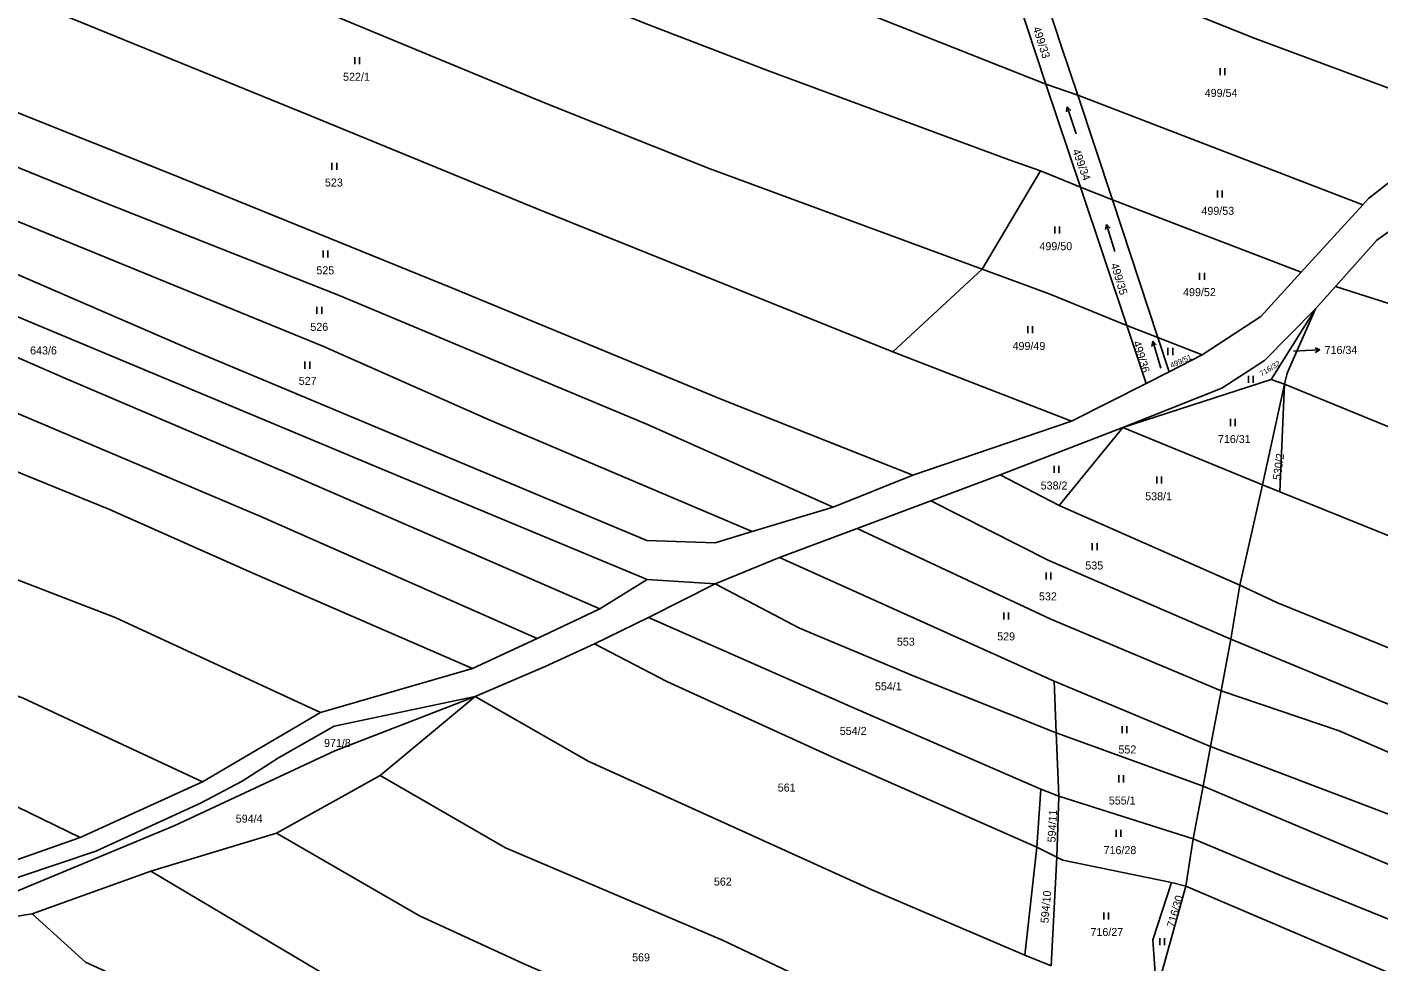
# Model space of a CAD drawing. Extents: x -7483133 to -743907, y -11317770 to -1129777.
# Drawn here: x -748539 to -748251.7, y -1130964 to -1130765.3 of the extents above; entities that cross this region are included whole.
import ezdxf

# ---------------------------------------------------------------- set-up
doc = ezdxf.new("R2010")
doc.units = 0
for name, color, linetype in [('Hranice parcel', 7, 'Continuous'), ('Parcelní čísla', 7, 'Continuous'), ('Pop  PČ popisy', 7, 'Continuous'), ('Značky kultur', 7, 'Continuous')]:
    doc.layers.add(name, color=color, linetype=linetype)

msp = doc.modelspace()

# ---------------------------------------------------------------- linework, layer by layer
at = {"layer": 'Hranice parcel'}
for p, q in [((-748322.49, -1130777.44), (-748332.9, -1130745.74)), ((-748322.49, -1130777.44), (-748315.72, -1130779.81)), ((-748322.49, -1130777.44), (-748315.11, -1130799.35)), ((-748308.36, -1130802.04), (-748315.72, -1130779.81)), ((-748255.16, -1130803.06), (-748315.72, -1130779.81)), ((-748323.6, -1130795.85), (-748336, -1130816.73)), ((-748323.6, -1130795.85), (-748315.11, -1130799.35)), ((-748315.11, -1130799.35), (-748308.36, -1130802.04)), ((-748315.11, -1130799.35), (-748305.32, -1130828.72)), ((-748298.68, -1130831.28), (-748308.36, -1130802.04)), ((-748268.27, -1130817.4), (-748308.36, -1130802.04)), ((-748255.16, -1130803.06), (-748268.27, -1130817.4)), ((-748336, -1130816.73), (-748354.99, -1130834.29)), ((-748260.98, -1130820.46), (-748265.19, -1130825.19)), ((-748274.62, -1130840.2), (-748265.19, -1130825.19)), ((-748305.32, -1130828.72), (-748298.68, -1130831.28)), ((-748305.32, -1130828.72), (-748301.18, -1130841.02)), ((-748296.28, -1130838.54), (-748298.68, -1130831.28)), ((-748289.25, -1130834.98), (-748298.68, -1130831.28)), ((-748354.99, -1130834.29), (-748317.07, -1130849.07)), ((-748289.25, -1130834.98), (-748296.28, -1130838.54)), ((-748274.62, -1130840.2), (-748306.12, -1130850.42)), ((-748296.28, -1130838.54), (-748301.18, -1130841.02)), ((-748271.76, -1130841.22), (-748274.62, -1130840.2)), ((-748301.18, -1130841.02), (-748317.07, -1130849.07)), ((-748271.76, -1130841.22), (-748276.46, -1130862.6)), ((-748272.8, -1130864.07), (-748271.76, -1130841.22)), ((-748317.07, -1130849.07), (-748350.77, -1130860.5)), ((-748332.19, -1130860.47), (-748306.12, -1130850.42)), ((-748306.12, -1130850.42), (-748319.69, -1130866.98)), ((-748276.46, -1130862.6), (-748306.12, -1130850.42)), ((-748350.77, -1130860.5), (-748367.71, -1130867.32)), ((-748346.93, -1130865.99), (-748332.19, -1130860.47)), ((-748319.69, -1130866.98), (-748332.19, -1130860.47)), ((-748276.46, -1130862.6), (-748281.3, -1130883.89)), ((-748276.46, -1130862.6), (-748272.8, -1130864.07)), ((-748362.61, -1130871.86), (-748346.93, -1130865.99)), ((-748367.71, -1130867.32), (-748384.89, -1130872.51)), ((-748281.3, -1130883.89), (-748319.69, -1130866.98)), ((-748379.12, -1130878.04), (-748362.61, -1130871.86)), ((-748392.75, -1130883.62), (-748379.12, -1130878.04)), ((-748379.12, -1130878.04), (-748320.72, -1130904.27)), ((-748417.27, -1130888.93), (-748407.23, -1130882.69)), ((-748407.23, -1130882.69), (-748392.75, -1130883.62)), ((-748392.75, -1130883.62), (-748406.9, -1130890.75)), ((-748283.22, -1130895.4), (-748281.3, -1130883.89)), ((-748430.56, -1130895.23), (-748417.27, -1130888.93)), ((-748406.9, -1130890.75), (-748418.37, -1130896.38)), ((-748444.32, -1130901.6), (-748430.56, -1130895.23)), ((-748283.22, -1130895.4), (-748285.26, -1130906.35)), ((-748476.62, -1130910.98), (-748444.32, -1130901.6)), ((-748320.72, -1130904.27), (-748287.49, -1130918.18)), ((-748320.72, -1130904.27), (-748320.27, -1130915.24)), ((-748287.49, -1130918.18), (-748285.26, -1130906.35)), ((-748443.77, -1130907.57), (-748463.91, -1130924.32)), ((-748501.67, -1130925.66), (-748476.62, -1130910.98)), ((-748320.27, -1130915.24), (-748289.04, -1130926.63)), ((-748319.71, -1130928.71), (-748320.27, -1130915.24)), ((-748287.49, -1130918.18), (-748289.04, -1130926.63)), ((-748527.72, -1130937.53), (-748501.67, -1130925.66)), ((-748463.91, -1130924.32), (-748485.95, -1130936.62)), ((-748291.2, -1130937.79), (-748289.04, -1130926.63)), ((-748324.42, -1130939.55), (-748323.55, -1130927.27)), ((-748323.55, -1130927.27), (-748319.71, -1130928.71)), ((-748320.15, -1130941.67), (-748319.71, -1130928.71)), ((-748319.71, -1130928.71), (-748291.2, -1130937.79)), ((-748557.64, -1130948.06), (-748527.72, -1130937.53)), ((-748485.95, -1130936.62), (-748512.7, -1130944.65)), ((-748291.2, -1130937.79), (-748292.72, -1130947.82)), ((-748326.95, -1130962.5), (-748324.42, -1130939.55)), ((-748320.15, -1130941.67), (-748324.42, -1130939.55)), ((-748321.33, -1130964.79), (-748320.15, -1130941.67)), ((-748512.7, -1130944.65), (-748537.89, -1130953.74)), ((-748292.72, -1130947.82), (-748298.99, -1130970.22)), ((-748295.77, -1130947.1), (-748292.72, -1130947.82)), ((-748565.28, -1130957.97), (-748537.89, -1130953.74)), ((-748321.33, -1130964.79), (-748326.95, -1130962.5))]:
    msp.add_line(p, q, dxfattribs=at)
for points in [[(-748606.79, -1130664), (-748593.41, -1130669.82), (-748555.79, -1130686.41), (-748521.14, -1130699.97), (-748463.67, -1130722.09), (-748402.55, -1130745.71), (-748322.49, -1130777.44)], [(-748591.33, -1130689.59), (-748556.18, -1130705.09), (-748511.54, -1130723.13), (-748468.11, -1130739.92), (-748424.93, -1130757.48), (-748407.79, -1130764.49), (-748381.4, -1130774.63), (-748330.32, -1130793.51), (-748323.6, -1130795.85)], [(-748600.62, -1130708.93), (-748572.02, -1130722.05), (-748553.57, -1130730.11), (-748529.63, -1130739.69), (-748429.06, -1130781.38), (-748394.01, -1130795.35), (-748336, -1130816.73)], [(-748609.37, -1130729.04), (-748586.47, -1130739.97), (-748565.25, -1130748.92), (-748478.86, -1130784.11), (-748430.59, -1130803.91), (-748354.99, -1130834.29)], [(-748617.75, -1130748.36), (-748594.66, -1130762.19), (-748574.85, -1130769.98), (-748508.41, -1130796.48), (-748448.56, -1130820.81), (-748391.34, -1130844.41), (-748350.77, -1130860.5)], [(-748315.72, -1130779.81), (-748319.21, -1130769.27), (-748326.07, -1130748.44)], [(-748220.29, -1130789.23), (-748278.03, -1130767.72), (-748326.07, -1130748.44)], [(-748638.72, -1130751.72), (-748602.16, -1130770.3), (-748522.97, -1130802.41), (-748472.42, -1130822.39), (-748429.14, -1130840.54), (-748407.16, -1130849.74), (-748367.71, -1130867.32)], [(-748641.83, -1130766.14), (-748594.17, -1130785.58), (-748542.67, -1130805.9), (-748476.15, -1130833.14), (-748440.81, -1130848.76), (-748384.89, -1130872.51)], [(-748384.89, -1130872.51), (-748392.79, -1130874.89), (-748407.29, -1130874.39), (-748504.41, -1130833.78), (-748556.44, -1130811.2), (-748636.94, -1130777.36), (-748641.83, -1130766.14)], [(-748640.02, -1130785.32), (-748543.51, -1130825.81), (-748464.71, -1130858.77), (-748407.23, -1130882.69)], [(-748220.29, -1130789.23), (-748235.03, -1130790.57), (-748248.44, -1130797.43), (-748253.94, -1130801.72), (-748255.16, -1130803.06)], [(-748417.27, -1130888.93), (-748482.75, -1130860.42), (-748530.93, -1130839.89), (-748573.14, -1130821.5), (-748615.5, -1130805.28), (-748644.72, -1130792.86)], [(-748430.56, -1130895.23), (-748489.17, -1130869.4), (-748574.8, -1130833.09), (-748650.5, -1130802.12)], [(-748260.98, -1130820.46), (-748252.18, -1130810.57), (-748246.71, -1130806.7)], [(-748444.32, -1130901.6), (-748490.53, -1130881.55), (-748521.6, -1130867.76), (-748555.74, -1130853.87), (-748595.49, -1130837.5), (-748628.03, -1130823.85), (-748656.51, -1130811.34)], [(-748305.32, -1130828.72), (-748321.79, -1130821.98), (-748336, -1130816.73)], [(-748268.27, -1130817.4), (-748276.84, -1130826.78), (-748289.25, -1130834.98)], [(-748027.06, -1130916.24), (-748075.79, -1130892.9), (-748112.36, -1130877.79), (-748129.42, -1130870.81), (-748173.97, -1130853.4), (-748204.44, -1130842.38), (-748236.71, -1130828.16), (-748260.98, -1130820.46)], [(-748306.12, -1130850.42), (-748285.08, -1130842.06), (-748276.01, -1130836.18), (-748265.19, -1130825.19)], [(-748265.19, -1130825.19), (-748271.25, -1130838.88), (-748271.76, -1130841.22)], [(-748476.62, -1130910.98), (-748520.26, -1130890.78), (-748603.55, -1130858.65), (-748669.5, -1130833.07)], [(-748271.76, -1130841.22), (-748235.77, -1130855.93), (-748206.84, -1130866.81), (-748165.74, -1130880.87), (-748130.12, -1130894.99), (-748094.02, -1130910.31), (-748045.92, -1130930.72), (-748002.03, -1130951.62), (-747975.69, -1130968.08), (-747956.74, -1130979.41)], [(-748501.67, -1130925.66), (-748539.81, -1130907.88), (-748568.68, -1130897.02), (-748612.61, -1130879.56), (-748648.46, -1130864.82), (-748681.37, -1130852.94)], [(-748283.22, -1130895.4), (-748321.83, -1130878.64), (-748346.93, -1130865.99)], [(-747973.45, -1130994.17), (-747986.3, -1130986.83), (-748025.01, -1130962.88), (-748060.2, -1130946.83), (-748098.9, -1130931.91), (-748130.17, -1130918.61), (-748198.42, -1130893.2), (-748245.75, -1130874.96), (-748272.8, -1130864.07)], [(-748285.26, -1130906.35), (-748321.46, -1130891.15), (-748362.61, -1130871.86)], [(-748527.72, -1130937.53), (-748551.88, -1130925.74), (-748604.69, -1130906.09), (-748627.96, -1130896.65), (-748651.82, -1130886.51), (-748673.21, -1130879.38)], [(-748392.75, -1130883.62), (-748374.81, -1130893.06), (-748350.31, -1130903.3), (-748320.27, -1130915.24)], [(-747988.29, -1131007.37), (-748020.12, -1130990.83), (-748065.85, -1130966.16), (-748067.15, -1130968.63), (-748096.2, -1130958.44), (-748125.51, -1130946.33), (-748187.39, -1130922.39), (-748273.25, -1130887.68), (-748281.3, -1130883.89)], [(-748406.9, -1130890.75), (-748364, -1130909.67), (-748323.55, -1130927.27)], [(-748418.37, -1130896.38), (-748428.88, -1130901.17), (-748443.77, -1130907.57)], [(-748418.37, -1130896.38), (-748403.05, -1130904.37), (-748367.33, -1130920.63), (-748324.42, -1130939.55)], [(-747997.28, -1131017.11), (-748018.68, -1131003.71), (-748045.37, -1130990.45), (-748069.08, -1130977.72), (-748070.08, -1130979.7), (-748099.08, -1130968.76), (-748165.81, -1130943.03), (-748208.52, -1130925.59), (-748254.13, -1130907.42), (-748283.22, -1130895.4)], [(-748004.94, -1131025.41), (-748031.76, -1131008.11), (-748074.61, -1130987.79), (-748075.44, -1130989.47), (-748105.93, -1130976.94), (-748156.11, -1130957.09), (-748225.28, -1130930), (-748260.16, -1130914.87), (-748285.26, -1130906.35)], [(-748571.03, -1130958.84), (-748556.25, -1130951.09), (-748524.38, -1130940.39), (-748502.11, -1130930.25), (-748493.27, -1130925.55), (-748485.55, -1130920.61), (-748473.74, -1130913.87), (-748443.77, -1130907.57)], [(-748443.77, -1130907.57), (-748473.57, -1130919.12), (-748507.59, -1130934.95), (-748546.84, -1130951.23), (-748565.28, -1130957.97)], [(-748443.77, -1130907.57), (-748419.77, -1130921.28), (-748359.61, -1130948.54), (-748326.95, -1130962.5)], [(-748287.49, -1130918.18), (-748188.9, -1130955.67), (-748145.76, -1130971.78), (-748118.89, -1130983.08), (-748080.1, -1130998.3), (-748079.5, -1130997.21), (-748034.8, -1131018.75), (-748011.89, -1131032.94)], [(-748463.91, -1130924.32), (-748437.34, -1130939.73), (-748391.2, -1130959.35), (-748362.89, -1130972.76), (-748338.46, -1130984.21)], [(-748289.04, -1130926.63), (-748242.28, -1130946.35), (-748203.98, -1130961.53), (-748174.74, -1130972.17), (-748148.5, -1130982.18), (-748113.18, -1130996.46), (-748085.2, -1131007.26), (-748084.35, -1131005.87), (-748041.45, -1131026.93), (-748018.5, -1131041.2)], [(-748485.95, -1130936.62), (-748455.56, -1130954.14), (-748433.55, -1130964.26), (-748406.22, -1130976.23), (-748360.19, -1130998.63)], [(-748291.2, -1130937.79), (-748272.09, -1130945.83), (-748215.31, -1130968.76), (-748170.66, -1130986.1), (-748095.78, -1131014.6), (-748071.94, -1131022.78), (-748051.38, -1131033.51), (-748037.07, -1131043.09), (-748025.45, -1131049.82)], [(-748295.77, -1130947.1), (-748318.91, -1130942.31), (-748320.15, -1130941.67)], [(-748512.7, -1130944.65), (-748464.62, -1130973.2), (-748424.22, -1130991.94), (-748412.15, -1130998.16), (-748403.69, -1131002.73), (-748383.15, -1131012.7)], [(-748298.99, -1130970.22), (-748299.79, -1130959.24), (-748295.77, -1130947.1)], [(-748032.6, -1131059.05), (-748050.36, -1131049.71), (-748092.33, -1131027.98), (-748112.55, -1131020.43), (-748157.35, -1131002.56), (-748178.05, -1130994.42), (-748197.86, -1130987.14), (-748231.13, -1130974.02), (-748253.46, -1130964.66), (-748292.72, -1130947.82)], [(-748537.89, -1130953.74), (-748526.55, -1130964.01), (-748475.44, -1130987.44), (-748440.48, -1131003.02), (-748392.16, -1131025.73)]]:
    msp.add_lwpolyline(points, dxfattribs=at)
at = {"layer": 'Pop  PČ popisy'}
for p, q in [((-748269.9, -1130834.17), (-748267.26, -1130834.05)), ((-748267.26, -1130834.05), (-748264.26, -1130833.89)), ((-748264.26, -1130833.89), (-748265.29, -1130833.45)), ((-748264.26, -1130833.89), (-748265.24, -1130834.45))]:
    msp.add_line(p, q, dxfattribs=at)
at = {"layer": 'Značky kultur'}
for p, q in [((-748469.34, -1130773.17), (-748469.34, -1130771.67)), ((-748468.34, -1130773.17), (-748468.34, -1130771.67)), ((-748285.46, -1130775.52), (-748285.46, -1130774.02)), ((-748284.46, -1130775.52), (-748284.46, -1130774.02)), ((-748317.93, -1130782.27), (-748318.11, -1130783.35)), ((-748316.08, -1130787.97), (-748317.93, -1130782.27)), ((-748317.93, -1130782.27), (-748317.16, -1130783.04)), ((-748474.18, -1130795.64), (-748474.18, -1130794.14)), ((-748473.18, -1130795.64), (-748473.18, -1130794.14)), ((-748286.01, -1130801.5), (-748286.01, -1130800)), ((-748285.01, -1130801.5), (-748285.01, -1130800)), ((-748320.56, -1130809.17), (-748320.56, -1130807.67)), ((-748319.56, -1130809.17), (-748319.56, -1130807.67)), ((-748309.59, -1130807.23), (-748309.79, -1130808.31)), ((-748307.84, -1130812.97), (-748309.59, -1130807.23)), ((-748309.59, -1130807.23), (-748308.83, -1130808.02)), ((-748476.05, -1130814.29), (-748476.05, -1130812.79)), ((-748475.05, -1130814.29), (-748475.05, -1130812.79)), ((-748289.81, -1130819.04), (-748289.81, -1130817.54)), ((-748288.81, -1130819.04), (-748288.81, -1130817.54)), ((-748477.37, -1130826.25), (-748477.37, -1130824.75)), ((-748476.37, -1130826.25), (-748476.37, -1130824.75)), ((-748326.34, -1130830.37), (-748326.34, -1130828.87)), ((-748325.34, -1130830.37), (-748325.34, -1130828.87)), ((-748299.79, -1130832.07), (-748299.99, -1130833.15)), ((-748298.04, -1130837.81), (-748299.79, -1130832.07)), ((-748299.79, -1130832.07), (-748299.03, -1130832.86)), ((-748296.54, -1130835), (-748296.54, -1130833.5)), ((-748295.54, -1130835), (-748295.54, -1130833.5)), ((-748479.92, -1130837.9), (-748479.92, -1130836.4)), ((-748478.92, -1130837.9), (-748478.92, -1130836.4)), ((-748279.43, -1130840.91), (-748279.43, -1130839.41)), ((-748278.43, -1130840.91), (-748278.43, -1130839.41)), ((-748283.28, -1130850.08), (-748283.28, -1130848.58)), ((-748282.28, -1130850.08), (-748282.28, -1130848.58)), ((-748320.76, -1130860.02), (-748320.76, -1130858.52)), ((-748319.76, -1130860.02), (-748319.76, -1130858.52)), ((-748298.92, -1130862.31), (-748298.92, -1130860.81)), ((-748297.92, -1130862.31), (-748297.92, -1130860.81)), ((-748312.62, -1130876.44), (-748312.62, -1130874.94)), ((-748311.62, -1130876.44), (-748311.62, -1130874.94)), ((-748322.45, -1130882.71), (-748322.45, -1130881.21)), ((-748321.45, -1130882.71), (-748321.45, -1130881.21)), ((-748331.41, -1130891.21), (-748331.41, -1130889.71)), ((-748330.41, -1130891.21), (-748330.41, -1130889.71)), ((-748306.25, -1130915.33), (-748306.25, -1130913.83)), ((-748305.25, -1130915.33), (-748305.25, -1130913.83)), ((-748306.96, -1130925.79), (-748306.96, -1130924.29)), ((-748305.96, -1130925.79), (-748305.96, -1130924.29)), ((-748307.57, -1130937.38), (-748307.57, -1130935.88)), ((-748306.57, -1130937.38), (-748306.57, -1130935.88)), ((-748310.16, -1130954.95), (-748310.16, -1130953.45)), ((-748309.16, -1130954.95), (-748309.16, -1130953.45)), ((-748298.27, -1130960.39), (-748298.27, -1130958.89)), ((-748297.27, -1130960.39), (-748297.27, -1130958.89))]:
    msp.add_line(p, q, dxfattribs=at)

# ---------------------------------------------------------------- texts
at = {"layer": 'Parcelní čísla'}
for s, height, rotation, p in [('499/33', 1.7, 288, (-748325.29, -1130765.52)), ('499/34', 1.7, 290, (-748316.89, -1130791.58)), ('499/35', 1.7, 287, (-748308.74, -1130815.76)), ('499/36', 1.7, 287, (-748304.01, -1130832.28)), ('499/51', 1.14, 24, (-748295.77, -1130837.79)), ('716/32', 1.14, 32, (-748276.62, -1130839.6)), ('530/2', 1.7, 82, (-748272.62, -1130861.65)), ('594/11', 1.7, 87, (-748320.46, -1130938.58)), ('594/10', 1.7, 85, (-748321.95, -1130955.79)), ('716/30', 1.7, 74, (-748295.18, -1130956.79))]:
    msp.add_text(s, height=height, rotation=rotation, dxfattribs=at).set_placement(p)
for s, p in [('522/1', (-748471.83, -1130776.72)), ('499/54', (-748288.73, -1130780.16)), ('523', (-748475.68, -1130799.19)), ('499/53', (-748289.43, -1130805.2)), ('499/50', (-748323.85, -1130812.72)), ('525', (-748477.5, -1130817.85)), ('499/52', (-748293.33, -1130822.48)), ('526', (-748478.78, -1130829.86)), ('499/49', (-748329.56, -1130833.92)), ('643/6', (-748538.32, -1130834.87)), ('716/34', (-748263.26, -1130834.77)), ('527', (-748481.25, -1130841.33)), ('716/31', (-748285.93, -1130853.69)), ('538/2', (-748323.59, -1130863.57)), ('538/1', (-748301.38, -1130865.86)), ('535', (-748314.1, -1130880.56)), ('532', (-748323.95, -1130887.13)), ('553', (-748354.15, -1130896.75)), ('529', (-748332.83, -1130895.63)), ('554/1', (-748358.8, -1130906.24)), ('554/2', (-748366.28, -1130915.72)), ('971/8', (-748475.87, -1130918.27)), ('552', (-748307.07, -1130919.66)), ('561', (-748379.46, -1130927.75)), ('555/1', (-748309.11, -1130930.5)), ('594/4', (-748494.63, -1130934.35)), ('716/28', (-748310.23, -1130941.05)), ('562', (-748393.03, -1130947.73)), ('716/27', (-748313.01, -1130958.44)), ('569', (-748410.41, -1130963.82))]:
    msp.add_text(s, height=1.7, dxfattribs=at).set_placement(p)

doc.saveas('drawing.dxf')
